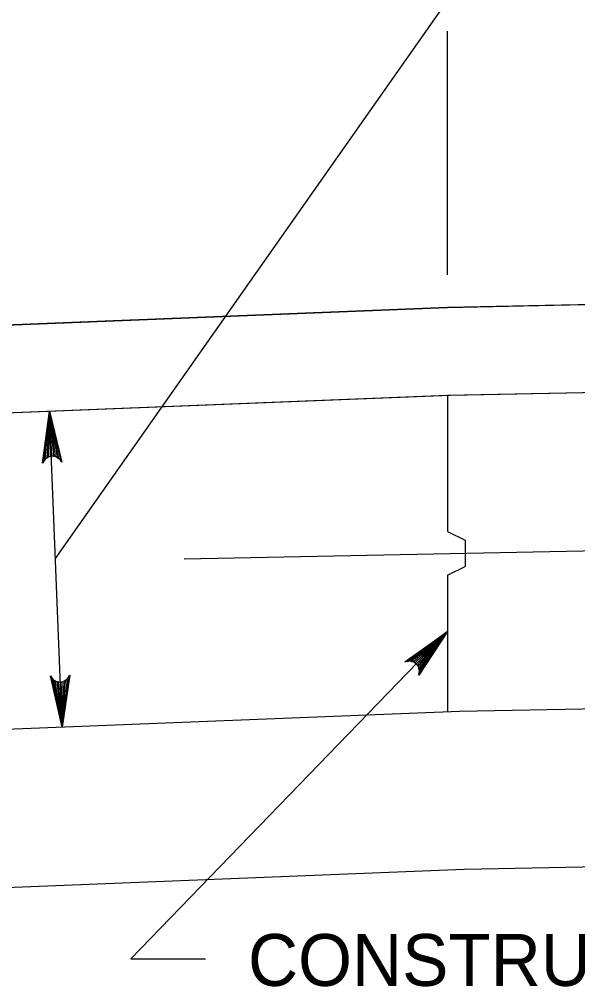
# Model space of a CAD drawing. Extents: x 636530 to 644067, y 294168 to 299122.
# Drawn here: x 639719.2 to 639751.5, y 298023.8 to 298079.8 of the extents above; entities that cross this region are included whole.
import ezdxf

# ---------------------------------------------------------------- set-up
doc = ezdxf.new("R2010")
doc.units = 0
doc.layers.add('1', color=7, linetype='Continuous')

msp = doc.modelspace()

# ---------------------------------------------------------------- linework, layer by layer
at = {"layer": '1'}
for p, q in [((639721.28, 298048.576), (639748.725, 298087.649)), ((639743.958, 298064.997), (639743.958, 298079.08)), ((639743.958, 298063.113), (639771.29, 298063.659)), ((639646.422, 298059.211), (639743.958, 298063.113)), ((639744.11, 298058.034), (639771.29, 298058.578)), ((639646.422, 298054.127), (639744.11, 298058.034)), ((639743.958, 298058.031), (639743.958, 298050.156)), ((639721.67, 298038.834), (639720.939, 298057.107)), ((639743.958, 298050.156), (639744.973, 298049.647)), ((639744.973, 298049.647), (639744.973, 298048.123)), ((639728.718, 298048.56), (639759.198, 298049.17)), ((639743.958, 298047.615), (639744.973, 298048.123)), ((639743.958, 298047.615), (639743.958, 298039.74)), ((639725.634, 298025.419), (639743.958, 298044.363)), ((639744.638, 298039.753), (639771.29, 298040.286)), ((639625.848, 298035.002), (639744.638, 298039.753)), ((639744.912, 298030.613), (639771.29, 298031.14)), ((639619.752, 298025.606), (639744.912, 298030.613)), ((639725.634, 298025.419), (639729.946, 298025.419))]:
    msp.add_line(p, q, dxfattribs=at)
for points in [[(639771.29, 298063.659), (639743.958, 298063.113), (639646.422, 298059.211), (639646.422, 298054.131), (639743.958, 298058.031), (639771.29, 298058.578)], [(639720.939, 298057.107), (639721.645, 298054.156), (639721.56, 298054.267), (639721.475, 298054.378), (639721.372, 298054.432), (639721.269, 298054.486), (639721.168, 298054.498), (639721.067, 298054.511), (639720.968, 298054.489), (639720.869, 298054.466), (639720.772, 298054.402), (639720.675, 298054.338), (639720.602, 298054.219), (639720.528, 298054.101), (639720.939, 298057.107), (639720.602, 298054.219), (639720.675, 298054.338), (639720.939, 298057.107), (639720.772, 298054.402), (639720.869, 298054.466), (639720.939, 298057.107), (639720.968, 298054.489), (639721.067, 298054.511), (639720.939, 298057.107), (639721.168, 298054.498), (639721.269, 298054.486), (639720.939, 298057.107), (639721.372, 298054.432), (639721.475, 298054.378), (639720.939, 298057.107), (639721.56, 298054.267)], [(639743.958, 298044.363), (639742.286, 298041.83), (639742.309, 298041.968), (639742.331, 298042.106), (639742.301, 298042.218), (639742.27, 298042.33), (639742.21, 298042.412), (639742.15, 298042.494), (639742.066, 298042.551), (639741.983, 298042.609), (639741.87, 298042.635), (639741.756, 298042.662), (639741.619, 298042.635), (639741.482, 298042.608), (639743.958, 298044.363), (639741.619, 298042.635), (639741.756, 298042.662), (639743.958, 298044.363), (639741.87, 298042.635), (639741.983, 298042.609), (639743.958, 298044.363), (639742.066, 298042.551), (639742.15, 298042.494), (639743.958, 298044.363), (639742.21, 298042.412), (639742.27, 298042.33), (639743.958, 298044.363), (639742.301, 298042.218), (639742.331, 298042.106), (639743.958, 298044.363), (639742.309, 298041.968)], [(639721.67, 298038.834), (639720.98, 298041.79), (639721.065, 298041.678), (639721.15, 298041.567), (639721.252, 298041.512), (639721.355, 298041.457), (639721.455, 298041.445), (639721.556, 298041.432), (639721.655, 298041.453), (639721.754, 298041.475), (639721.852, 298041.539), (639721.949, 298041.602), (639722.023, 298041.72), (639722.098, 298041.839), (639721.67, 298038.834), (639722.023, 298041.72), (639721.949, 298041.602), (639721.67, 298038.834), (639721.852, 298041.539), (639721.754, 298041.475), (639721.67, 298038.834), (639721.655, 298041.453), (639721.556, 298041.432), (639721.67, 298038.834), (639721.455, 298041.445), (639721.355, 298041.457), (639721.67, 298038.834), (639721.252, 298041.512), (639721.15, 298041.567), (639721.67, 298038.834), (639721.065, 298041.678)]]:
    msp.add_lwpolyline(points, dxfattribs=at)

# ---------------------------------------------------------------- texts
msp.add_text('CONSTRUCTION JOINT', height=3, dxfattribs=at).set_placement((639732.41, 298023.86))

doc.saveas('drawing.dxf')
